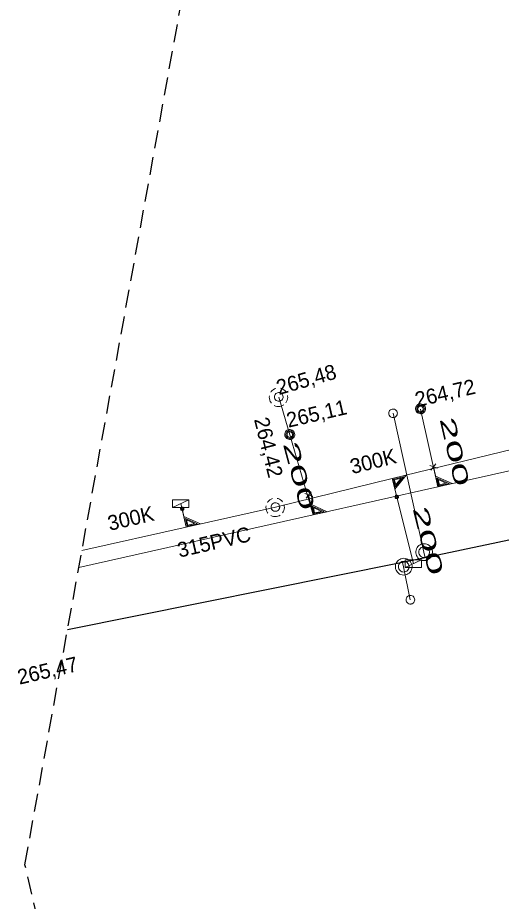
# Model space of a CAD drawing. Extents: x -732096 to -731933, y -1048703 to -1047964.
# Drawn here: x -732095.71 to -732069.85, y -1048415.69 to -1048368.5 of the extents above; entities that cross this region are included whole.
import ezdxf

# ---------------------------------------------------------------- set-up
doc = ezdxf.new("R2010")
doc.units = 0
doc.header["$LTSCALE"] = 0.32
doc.linetypes.add('MEDIUM_DASHED', pattern=[4.5, 3, -1.5])
doc.layers.add('1', color=7, linetype='Continuous')
for name, color, linetype, lineweight in [('18', 7, 'Continuous', 13), ('20', 7, 'Continuous', 13), ('49', 7, 'Continuous', 13), ('63', 7, 'MEDIUM_DASHED', 25), ('8', 7, 'Continuous', 13)]:
    doc.layers.add(name, color=color, linetype=linetype, lineweight=lineweight)

msp = doc.modelspace()

# ---------------------------------------------------------------- linework, layer by layer
at = {"layer": '18'}
for p, q in [((-732073.673, -1048392.406), (-732073.258, -1048392.563)), ((-732073.345, -1048392.319), (-732073.613, -1048392.655)), ((-732080.35, -1048393.903), (-732079.935, -1048394.06)), ((-732080.022, -1048393.816), (-732080.29, -1048394.152)), ((-732087.422, -1048394.65), (-732086.548, -1048394.238)), ((-732074.992, -1048397.86), (-732074.118, -1048397.448))]:
    msp.add_line(p, q, dxfattribs=at)
for points in [[(-732081.903, -1048388.297), (-732081.974, -1048388.325), (-732082.041, -1048388.364), (-732082.101, -1048388.412), (-732082.152, -1048388.469), (-732082.176, -1048388.503)], [(-732081.362, -1048388.48), (-732081.412, -1048388.422), (-732081.47, -1048388.372), (-732081.535, -1048388.331), (-732081.606, -1048388.302), (-732081.655, -1048388.288)], [(-732082.248, -1048388.689), (-732082.254, -1048388.766), (-732082.249, -1048388.843), (-732082.232, -1048388.918), (-732082.203, -1048388.989), (-732082.163, -1048389.055), (-732082.147, -1048389.077)], [(-732081.367, -1048389.066), (-732081.326, -1048389.001), (-732081.295, -1048388.931), (-732081.276, -1048388.856), (-732081.268, -1048388.78), (-732081.273, -1048388.703), (-732081.279, -1048388.668)], [(-732081.99, -1048389.206), (-732081.92, -1048389.237), (-732081.845, -1048389.256), (-732081.769, -1048389.263), (-732081.692, -1048389.258), (-732081.617, -1048389.241), (-732081.545, -1048389.213), (-732081.485, -1048389.178)], [(-732073.474, -1048392.48), (-732073.234, -1048393.55), (-732072.482, -1048393.381), (-732073.361, -1048392.986)], [(-732075.422, -1048394.179), (-732075.682, -1048393.115), (-732074.934, -1048392.932), (-732075.545, -1048393.677)], [(-732075.524, -1048393.55), (-732075.623, -1048393.146), (-732075.074, -1048393.011), (-732075.524, -1048393.551)], [(-732075.499, -1048393.457), (-732075.568, -1048393.174), (-732075.207, -1048393.085), (-732075.5, -1048393.458)], [(-732073.285, -1048393.09), (-732073.194, -1048393.496), (-732072.643, -1048393.372), (-732073.285, -1048393.089)], [(-732073.221, -1048393.161), (-732073.157, -1048393.445), (-732072.795, -1048393.364), (-732073.223, -1048393.162)], [(-732080.151, -1048393.977), (-732079.911, -1048395.047), (-732079.159, -1048394.878), (-732080.038, -1048394.483)], [(-732082.083, -1048394.177), (-732082.154, -1048394.205), (-732082.221, -1048394.244), (-732082.281, -1048394.292), (-732082.332, -1048394.349), (-732082.356, -1048394.383)], [(-732081.542, -1048394.36), (-732081.592, -1048394.302), (-732081.65, -1048394.252), (-732081.715, -1048394.211), (-732081.786, -1048394.182), (-732081.835, -1048394.168)], [(-732086.93, -1048394.634), (-732086.691, -1048395.703), (-732085.938, -1048395.534), (-732086.817, -1048395.139)], [(-732082.428, -1048394.569), (-732082.434, -1048394.646), (-732082.429, -1048394.723), (-732082.412, -1048394.798), (-732082.383, -1048394.869), (-732082.343, -1048394.935), (-732082.327, -1048394.957)], [(-732081.547, -1048394.946), (-732081.506, -1048394.881), (-732081.475, -1048394.811), (-732081.456, -1048394.736), (-732081.448, -1048394.66), (-732081.453, -1048394.583), (-732081.459, -1048394.548)], [(-732079.962, -1048394.587), (-732079.871, -1048394.993), (-732079.32, -1048394.869), (-732079.962, -1048394.586)], [(-732079.898, -1048394.658), (-732079.834, -1048394.942), (-732079.472, -1048394.861), (-732079.9, -1048394.659)], [(-732086.741, -1048395.244), (-732086.65, -1048395.65), (-732086.098, -1048395.526), (-732086.742, -1048395.242)], [(-732086.677, -1048395.314), (-732086.614, -1048395.599), (-732086.252, -1048395.518), (-732086.678, -1048395.315)], [(-732082.17, -1048395.086), (-732082.1, -1048395.117), (-732082.025, -1048395.136), (-732081.949, -1048395.143), (-732081.872, -1048395.138), (-732081.797, -1048395.121), (-732081.725, -1048395.093), (-732081.665, -1048395.058)]]:
    msp.add_lwpolyline(points, dxfattribs=at)
for points in [[(-732081.519, -1048388.749), (-732081.525, -1048388.697), (-732081.543, -1048388.647), (-732081.571, -1048388.603), (-732081.609, -1048388.566), (-732081.654, -1048388.539), (-732081.704, -1048388.523), (-732081.756, -1048388.518), (-732081.808, -1048388.525), (-732081.857, -1048388.544), (-732081.901, -1048388.574), (-732081.936, -1048388.613), (-732081.962, -1048388.658), (-732081.977, -1048388.709), (-732081.98, -1048388.761), (-732081.972, -1048388.813), (-732081.951, -1048388.861), (-732081.921, -1048388.904), (-732081.881, -1048388.939), (-732081.835, -1048388.963), (-732081.784, -1048388.977), (-732081.732, -1048388.979), (-732081.68, -1048388.969), (-732081.632, -1048388.947), (-732081.59, -1048388.915), (-732081.557, -1048388.875), (-732081.533, -1048388.828), (-732081.521, -1048388.777)], [(-732073.906, -1048389.387), (-732073.912, -1048389.331), (-732073.929, -1048389.278), (-732073.958, -1048389.229), (-732073.996, -1048389.188), (-732074.042, -1048389.156), (-732074.094, -1048389.134), (-732074.149, -1048389.123), (-732074.205, -1048389.125), (-732074.26, -1048389.138), (-732074.311, -1048389.163), (-732074.355, -1048389.198), (-732074.391, -1048389.241), (-732074.416, -1048389.291), (-732074.431, -1048389.346), (-732074.434, -1048389.402), (-732074.425, -1048389.457), (-732074.404, -1048389.51), (-732074.373, -1048389.556), (-732074.333, -1048389.595), (-732074.285, -1048389.625), (-732074.232, -1048389.644), (-732074.176, -1048389.651), (-732074.12, -1048389.647), (-732074.066, -1048389.63), (-732074.017, -1048389.603), (-732073.975, -1048389.565), (-732073.942, -1048389.52), (-732073.919, -1048389.469), (-732073.907, -1048389.414)], [(-732073.965, -1048389.39), (-732073.971, -1048389.341), (-732073.989, -1048389.295), (-732074.017, -1048389.254), (-732074.054, -1048389.221), (-732074.098, -1048389.199), (-732074.146, -1048389.187), (-732074.195, -1048389.187), (-732074.243, -1048389.199), (-732074.287, -1048389.222), (-732074.324, -1048389.255), (-732074.352, -1048389.296), (-732074.369, -1048389.343), (-732074.375, -1048389.392), (-732074.368, -1048389.441), (-732074.35, -1048389.487), (-732074.322, -1048389.527), (-732074.285, -1048389.56), (-732074.241, -1048389.582), (-732074.192, -1048389.594), (-732074.143, -1048389.593), (-732074.095, -1048389.581), (-732074.052, -1048389.557), (-732074.015, -1048389.524), (-732073.987, -1048389.483), (-732073.971, -1048389.436)], [(-732074.024, -1048389.394), (-732074.03, -1048389.352), (-732074.047, -1048389.314), (-732074.075, -1048389.283), (-732074.11, -1048389.26), (-732074.15, -1048389.249), (-732074.192, -1048389.249), (-732074.232, -1048389.261), (-732074.267, -1048389.284), (-732074.294, -1048389.316), (-732074.311, -1048389.354), (-732074.316, -1048389.395), (-732074.31, -1048389.437), (-732074.292, -1048389.474), (-732074.264, -1048389.506), (-732074.228, -1048389.528), (-732074.188, -1048389.539), (-732074.146, -1048389.538), (-732074.106, -1048389.525), (-732074.072, -1048389.502), (-732074.045, -1048389.469), (-732074.029, -1048389.431)], [(-732080.896, -1048390.757), (-732080.902, -1048390.701), (-732080.919, -1048390.648), (-732080.948, -1048390.599), (-732080.986, -1048390.558), (-732081.032, -1048390.526), (-732081.084, -1048390.504), (-732081.139, -1048390.493), (-732081.195, -1048390.495), (-732081.25, -1048390.508), (-732081.301, -1048390.533), (-732081.345, -1048390.568), (-732081.381, -1048390.611), (-732081.406, -1048390.661), (-732081.421, -1048390.716), (-732081.424, -1048390.772), (-732081.415, -1048390.827), (-732081.394, -1048390.88), (-732081.363, -1048390.926), (-732081.323, -1048390.965), (-732081.275, -1048390.995), (-732081.222, -1048391.014), (-732081.166, -1048391.021), (-732081.11, -1048391.017), (-732081.056, -1048391), (-732081.007, -1048390.973), (-732080.965, -1048390.935), (-732080.932, -1048390.89), (-732080.909, -1048390.839), (-732080.897, -1048390.784)], [(-732080.955, -1048390.76), (-732080.961, -1048390.711), (-732080.979, -1048390.665), (-732081.007, -1048390.624), (-732081.044, -1048390.591), (-732081.088, -1048390.569), (-732081.136, -1048390.557), (-732081.185, -1048390.557), (-732081.233, -1048390.569), (-732081.277, -1048390.592), (-732081.314, -1048390.625), (-732081.342, -1048390.666), (-732081.359, -1048390.713), (-732081.365, -1048390.762), (-732081.358, -1048390.811), (-732081.34, -1048390.857), (-732081.312, -1048390.897), (-732081.275, -1048390.93), (-732081.231, -1048390.952), (-732081.182, -1048390.964), (-732081.133, -1048390.963), (-732081.085, -1048390.951), (-732081.042, -1048390.927), (-732081.005, -1048390.894), (-732080.977, -1048390.853), (-732080.961, -1048390.806)], [(-732081.014, -1048390.764), (-732081.02, -1048390.722), (-732081.037, -1048390.684), (-732081.065, -1048390.653), (-732081.1, -1048390.63), (-732081.14, -1048390.619), (-732081.182, -1048390.619), (-732081.222, -1048390.631), (-732081.257, -1048390.654), (-732081.284, -1048390.686), (-732081.301, -1048390.724), (-732081.306, -1048390.765), (-732081.3, -1048390.807), (-732081.282, -1048390.844), (-732081.254, -1048390.876), (-732081.218, -1048390.898), (-732081.178, -1048390.909), (-732081.136, -1048390.908), (-732081.096, -1048390.895), (-732081.062, -1048390.872), (-732081.035, -1048390.839), (-732081.019, -1048390.801)], [(-732075.353, -1048394.065), (-732075.367, -1048394.034), (-732075.39, -1048394.01), (-732075.42, -1048393.996), (-732075.454, -1048393.994), (-732075.486, -1048394.003), (-732075.513, -1048394.023), (-732075.532, -1048394.051), (-732075.539, -1048394.084), (-732075.534, -1048394.117), (-732075.519, -1048394.146), (-732075.494, -1048394.168), (-732075.462, -1048394.18), (-732075.429, -1048394.18), (-732075.397, -1048394.169), (-732075.371, -1048394.148), (-732075.356, -1048394.118), (-732075.35, -1048394.085)], [(-732087.426, -1048394.238), (-732086.552, -1048394.238), (-732086.552, -1048394.65), (-732087.426, -1048394.65)], [(-732081.699, -1048394.629), (-732081.705, -1048394.577), (-732081.723, -1048394.527), (-732081.751, -1048394.483), (-732081.789, -1048394.446), (-732081.834, -1048394.419), (-732081.884, -1048394.403), (-732081.936, -1048394.398), (-732081.988, -1048394.405), (-732082.037, -1048394.424), (-732082.081, -1048394.454), (-732082.116, -1048394.493), (-732082.142, -1048394.538), (-732082.157, -1048394.589), (-732082.16, -1048394.641), (-732082.152, -1048394.693), (-732082.131, -1048394.741), (-732082.101, -1048394.784), (-732082.061, -1048394.819), (-732082.015, -1048394.843), (-732081.964, -1048394.857), (-732081.912, -1048394.859), (-732081.86, -1048394.849), (-732081.812, -1048394.827), (-732081.77, -1048394.795), (-732081.737, -1048394.755), (-732081.713, -1048394.708), (-732081.701, -1048394.657)], [(-732075.38, -1048394.071), (-732075.392, -1048394.045), (-732075.413, -1048394.026), (-732075.44, -1048394.02), (-732075.468, -1048394.023), (-732075.492, -1048394.038), (-732075.507, -1048394.063), (-732075.512, -1048394.09), (-732075.504, -1048394.117), (-732075.486, -1048394.139), (-732075.461, -1048394.151), (-732075.433, -1048394.152), (-732075.406, -1048394.142), (-732075.387, -1048394.121), (-732075.378, -1048394.095)], [(-732086.817, -1048394.705), (-732086.83, -1048394.674), (-732086.853, -1048394.65), (-732086.883, -1048394.635), (-732086.916, -1048394.632), (-732086.948, -1048394.64), (-732086.975, -1048394.66), (-732086.995, -1048394.688), (-732087.003, -1048394.72), (-732087, -1048394.753), (-732086.984, -1048394.784), (-732086.959, -1048394.806), (-732086.929, -1048394.818), (-732086.895, -1048394.819), (-732086.863, -1048394.809), (-732086.837, -1048394.788), (-732086.82, -1048394.758), (-732086.814, -1048394.725)], [(-732086.843, -1048394.713), (-732086.855, -1048394.687), (-732086.876, -1048394.668), (-732086.903, -1048394.66), (-732086.931, -1048394.664), (-732086.955, -1048394.679), (-732086.971, -1048394.702), (-732086.976, -1048394.73), (-732086.969, -1048394.758), (-732086.951, -1048394.779), (-732086.926, -1048394.792), (-732086.897, -1048394.794), (-732086.872, -1048394.784), (-732086.852, -1048394.763), (-732086.842, -1048394.736)], [(-732074.996, -1048397.448), (-732074.122, -1048397.448), (-732074.122, -1048397.86), (-732074.996, -1048397.86)]]:
    msp.add_lwpolyline(points, close=True, dxfattribs=at)
at = {"layer": '20'}
for points in [[(-732081.93, -1048394.64), (-732075.683, -1048393.111), (-732068.504, -1048391.354), (-732061.5, -1048389.64)], [(-732081.93, -1048394.64), (-732075.683, -1048393.111), (-732068.504, -1048391.354), (-732061.5, -1048389.64)], [(-732092.436, -1048397.858), (-732079.917, -1048395.051), (-732073.24, -1048393.554), (-732067.51, -1048392.27)], [(-732092.436, -1048397.858), (-732079.917, -1048395.051), (-732073.24, -1048393.554), (-732067.51, -1048392.27)], [(-732092.271, -1048396.953), (-732086.692, -1048395.705), (-732081.93, -1048394.64)], [(-732092.271, -1048396.953), (-732086.692, -1048395.705), (-732081.93, -1048394.64)]]:
    msp.add_lwpolyline(points, dxfattribs=at)
at = {"layer": '49'}
for p, q in [((-732074.17, -1048389.4), (-732073.24, -1048393.554)), ((-732074.17, -1048389.4), (-732073.24, -1048393.554)), ((-732074.55, -1048397.65), (-732075.683, -1048393.111)), ((-732074.55, -1048397.65), (-732075.683, -1048393.111)), ((-732086.98, -1048394.44), (-732086.692, -1048395.705)), ((-732086.98, -1048394.44), (-732086.692, -1048395.705))]:
    msp.add_line(p, q, dxfattribs=at)
msp.add_lwpolyline([(-732081.75, -1048388.76), (-732081.16, -1048390.77), (-732079.917, -1048395.051)], dxfattribs=at)
msp.add_lwpolyline([(-732081.75, -1048388.76), (-732081.16, -1048390.77), (-732079.917, -1048395.051)], dxfattribs=at)
at = {"layer": '63'}
msp.add_lwpolyline([(-732030.188, -1048688.538), (-732095.318, -1048413.733), (-732095.319, -1048413.731), (-732095.318, -1048413.729), (-732070.922, -1048279.409)], dxfattribs=at)
at = {"layer": '8'}
for p, q in [((-732075.125, -1048397.594), (-732075.079, -1048397.819)), ((-732075.079, -1048397.819), (-732074.723, -1048399.583))]:
    msp.add_line(p, q, dxfattribs=at)
for points in [[(-732075.689, -1048389.4), (-732075.739, -1048389.418), (-732075.783, -1048389.446), (-732075.82, -1048389.483), (-732075.848, -1048389.528), (-732075.865, -1048389.578), (-732075.869, -1048389.63), (-732075.863, -1048389.682), (-732075.845, -1048389.731), (-732075.815, -1048389.775), (-732075.777, -1048389.811), (-732075.731, -1048389.837), (-732075.681, -1048389.853), (-732075.628, -1048389.856), (-732075.577, -1048389.848), (-732075.528, -1048389.828), (-732075.486, -1048389.798), (-732075.45, -1048389.759), (-732075.425, -1048389.712), (-732075.411, -1048389.662), (-732075.409, -1048389.609), (-732075.418, -1048389.558), (-732075.439, -1048389.509), (-732075.471, -1048389.467), (-732075.512, -1048389.433), (-732075.558, -1048389.41), (-732075.609, -1048389.397), (-732075.661, -1048389.396)], [(-732073.886, -1048397.474), (-732073.816, -1048397.453), (-732073.75, -1048397.421), (-732073.691, -1048397.378), (-732073.639, -1048397.327), (-732073.595, -1048397.267), (-732073.563, -1048397.202), (-732073.542, -1048397.133), (-732073.532, -1048397.06), (-732073.534, -1048396.987), (-732073.548, -1048396.914), (-732073.574, -1048396.846), (-732073.611, -1048396.782), (-732073.656, -1048396.726), (-732073.711, -1048396.678), (-732073.774, -1048396.639), (-732073.841, -1048396.611), (-732073.913, -1048396.594), (-732073.985, -1048396.589), (-732074.059, -1048396.596), (-732074.129, -1048396.615), (-732074.195, -1048396.646), (-732074.256, -1048396.686), (-732074.31, -1048396.736), (-732074.354, -1048396.795), (-732074.389, -1048396.859), (-732074.412, -1048396.928), (-732074.424, -1048397), (-732074.424, -1048397.074), (-732074.412, -1048397.146), (-732074.388, -1048397.216), (-732074.353, -1048397.28), (-732074.308, -1048397.338), (-732074.255, -1048397.388), (-732074.194, -1048397.428), (-732074.127, -1048397.458), (-732074.056, -1048397.477), (-732073.983, -1048397.483), (-732073.911, -1048397.478)], [(-732073.919, -1048397.316), (-732073.864, -1048397.298), (-732073.813, -1048397.269), (-732073.769, -1048397.231), (-732073.734, -1048397.184), (-732073.708, -1048397.132), (-732073.694, -1048397.075), (-732073.692, -1048397.016), (-732073.702, -1048396.958), (-732073.724, -1048396.904), (-732073.757, -1048396.855), (-732073.798, -1048396.813), (-732073.847, -1048396.782), (-732073.901, -1048396.761), (-732073.96, -1048396.75), (-732074.018, -1048396.752), (-732074.075, -1048396.766), (-732074.128, -1048396.792), (-732074.174, -1048396.827), (-732074.212, -1048396.872), (-732074.241, -1048396.923), (-732074.258, -1048396.979), (-732074.264, -1048397.037), (-732074.258, -1048397.095), (-732074.24, -1048397.151), (-732074.212, -1048397.202), (-732074.173, -1048397.246), (-732074.126, -1048397.281), (-732074.074, -1048397.306), (-732074.017, -1048397.319), (-732073.958, -1048397.321)], [(-732074.98, -1048398.255), (-732074.909, -1048398.234), (-732074.843, -1048398.202), (-732074.783, -1048398.161), (-732074.731, -1048398.109), (-732074.687, -1048398.05), (-732074.654, -1048397.986), (-732074.633, -1048397.916), (-732074.622, -1048397.843), (-732074.624, -1048397.77), (-732074.637, -1048397.698), (-732074.662, -1048397.629), (-732074.699, -1048397.565), (-732074.744, -1048397.509), (-732074.799, -1048397.46), (-732074.861, -1048397.42), (-732074.928, -1048397.392), (-732074.999, -1048397.375), (-732075.072, -1048397.369), (-732075.145, -1048397.376), (-732075.216, -1048397.394), (-732075.282, -1048397.424), (-732075.344, -1048397.464), (-732075.398, -1048397.514), (-732075.442, -1048397.572), (-732075.477, -1048397.636), (-732075.501, -1048397.705), (-732075.514, -1048397.777), (-732075.514, -1048397.851), (-732075.503, -1048397.923), (-732075.479, -1048397.993), (-732075.445, -1048398.057), (-732075.401, -1048398.115), (-732075.347, -1048398.166), (-732075.287, -1048398.207), (-732075.22, -1048398.237), (-732075.15, -1048398.256), (-732075.077, -1048398.263), (-732075.004, -1048398.259)], [(-732075.011, -1048398.097), (-732074.956, -1048398.079), (-732074.904, -1048398.051), (-732074.86, -1048398.013), (-732074.825, -1048397.966), (-732074.799, -1048397.914), (-732074.785, -1048397.857), (-732074.782, -1048397.798), (-732074.792, -1048397.74), (-732074.813, -1048397.686), (-732074.845, -1048397.637), (-732074.887, -1048397.595), (-732074.935, -1048397.563), (-732074.989, -1048397.541), (-732075.047, -1048397.531), (-732075.105, -1048397.532), (-732075.163, -1048397.546), (-732075.216, -1048397.571), (-732075.263, -1048397.606), (-732075.301, -1048397.65), (-732075.33, -1048397.701), (-732075.348, -1048397.757), (-732075.354, -1048397.815), (-732075.349, -1048397.873), (-732075.331, -1048397.929), (-732075.303, -1048397.98), (-732075.265, -1048398.025), (-732075.218, -1048398.06), (-732075.166, -1048398.085), (-732075.109, -1048398.099), (-732075.05, -1048398.102)], [(-732074.667, -1048399.807), (-732074.617, -1048399.791), (-732074.571, -1048399.763), (-732074.534, -1048399.727), (-732074.505, -1048399.682), (-732074.487, -1048399.633), (-732074.482, -1048399.581), (-732074.487, -1048399.529), (-732074.504, -1048399.479), (-732074.532, -1048399.435), (-732074.571, -1048399.398), (-732074.616, -1048399.371), (-732074.665, -1048399.355), (-732074.718, -1048399.35), (-732074.769, -1048399.357), (-732074.819, -1048399.375), (-732074.862, -1048399.406), (-732074.898, -1048399.443), (-732074.924, -1048399.49), (-732074.939, -1048399.539), (-732074.942, -1048399.592), (-732074.934, -1048399.644), (-732074.914, -1048399.693), (-732074.883, -1048399.735), (-732074.843, -1048399.77), (-732074.798, -1048399.795), (-732074.747, -1048399.809), (-732074.694, -1048399.81)]]:
    msp.add_lwpolyline(points, close=True, dxfattribs=at)
msp.add_lwpolyline([(-732073.92, -1048397.341), (-732073.989, -1048397.04), (-732075.629, -1048389.625)], dxfattribs=at)
at = {"layer": '8', "lineweight": 25}
msp.add_lwpolyline([(-732062.264, -1048394.892), (-732073.92, -1048397.341), (-732075.125, -1048397.594), (-732093.042, -1048401.194)], dxfattribs=at)

# ---------------------------------------------------------------- texts
at = {"layer": '1'}
for s, rotation, p in [('265,48', 16, (-732081.742, -1048388.653)), ('264,72', 13, (-732074.361, -1048389.297)), ('265,11', 13, (-732081.234, -1048390.396)), ('264,42', 284, (-732083.077, -1048389.949)), ('300K', 14, (-732077.82, -1048392.877)), ('300K', 13, (-732090.787, -1048395.903)), ('315PVC', 13, (-732087.063, -1048397.337)), ('265,47', 13, (-732095.615, -1048404.119))]:
    msp.add_text(s, height=0.8, rotation=rotation, dxfattribs=at).set_placement(p)
at = {"layer": '1', "width": 2.1}
for rotation, p in [(283, (-732073.156, -1048389.927)), (285, (-732081.533, -1048391.249)), (284, (-732074.599, -1048394.7))]:
    msp.add_text('200 ', height=0.8, rotation=rotation, dxfattribs=at).set_placement(p)

doc.saveas('drawing.dxf')
